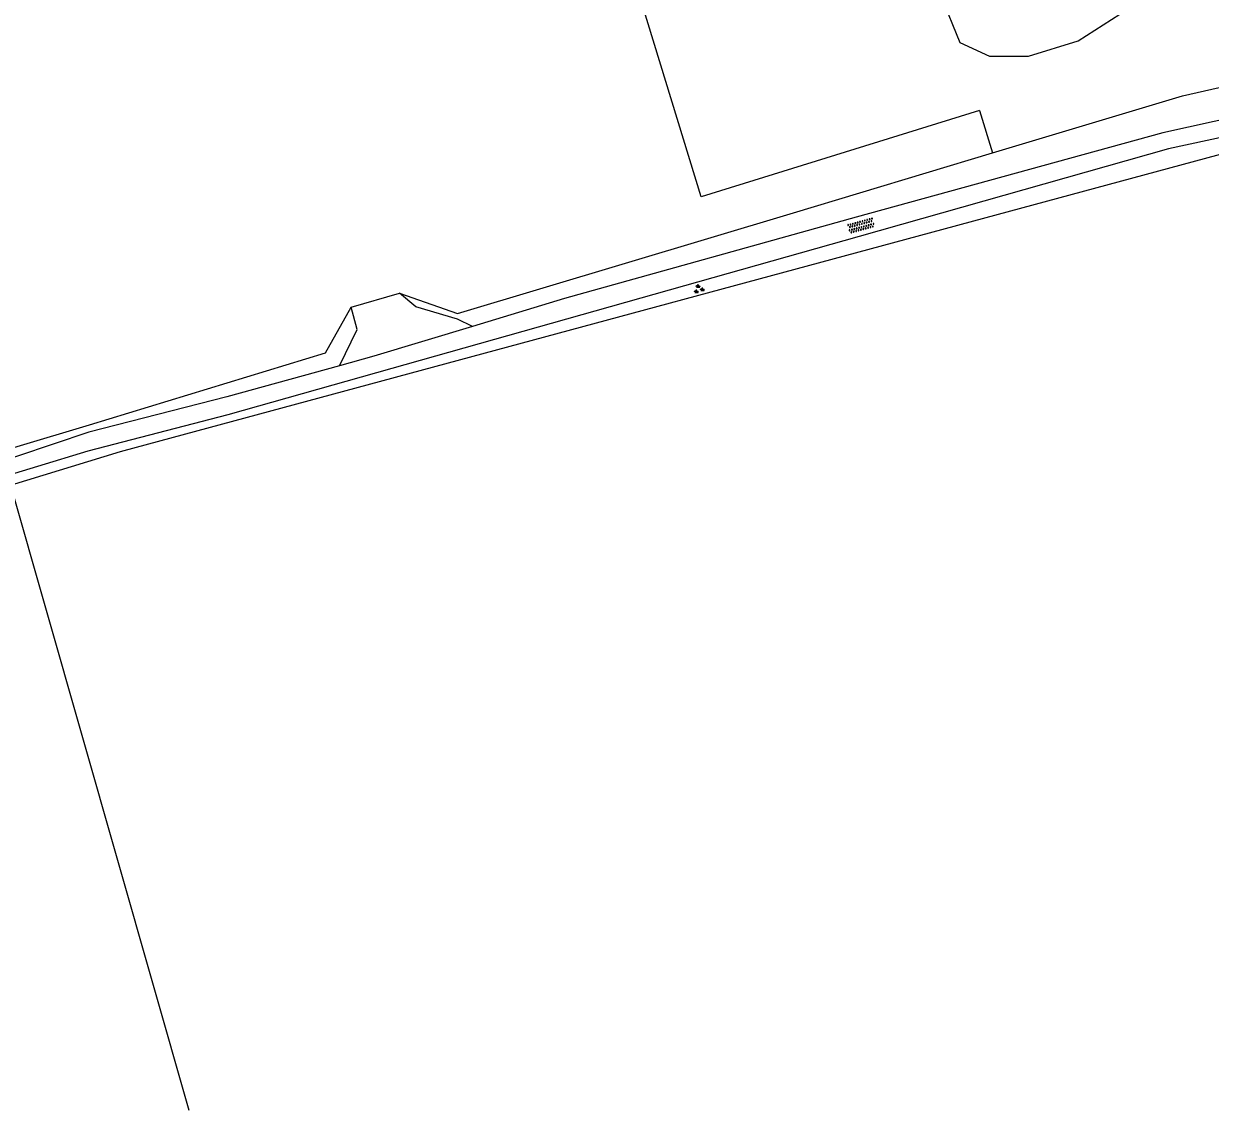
# Model space of a CAD drawing. Extents: x 136000 to 141000, y 400494 to 402006.
# Drawn here: x 139284.1 to 139379.9, y 400500 to 400587.7 of the extents above; entities that cross this region are included whole.
import ezdxf

# ---------------------------------------------------------------- set-up
doc = ezdxf.new("R2010")
doc.units = 0
for name, color, linetype in [('gg-afsc-hekwerk', 7, 'Continuous'), ('gg-knt-bronhoudergrens', 7, 'Continuous'), ('gg-knt-onverhard', 7, 'Continuous'), ('gg-kntw-bovenkant insteek waterloop', 7, 'Continuous'), ('gt-symb-groenvak', 7, 'Continuous'), ('gt-symb-overige verharding', 7, 'Continuous')]:
    doc.layers.add(name, color=color, linetype=linetype)

# ---------------------------------------------------------------- blocks, each defined once
blk = doc.blocks.new('gt0-GRVAK')
at = {"layer": 'gt-symb-groenvak'}
for p, q in [((-0.11, 0.189), (-0.228, 0.24)), ((-0.182, 0.153), (0.088, 0.153)), ((-0.091, 0.211), (-0.156, 0.322)), ((-0.047, 0.214), (-0.047, 0.393)), ((-0.004, 0.211), (0.061, 0.322)), ((0.015, 0.189), (0.133, 0.24)), ((0.262, -0.052), (0.197, 0.059)), ((0.305, -0.049), (0.305, 0.13)), ((0.349, -0.052), (0.414, 0.059)), ((-0.245, -0.228), (-0.363, -0.177)), ((-0.318, -0.264), (-0.047, -0.264)), ((-0.226, -0.206), (-0.291, -0.095)), ((-0.183, -0.203), (-0.183, -0.024)), ((-0.139, -0.206), (-0.074, -0.095)), ((-0.12, -0.228), (-0.002, -0.177)), ((0.243, -0.074), (0.125, -0.023)), ((0.17, -0.11), (0.441, -0.11)), ((0.368, -0.074), (0.486, -0.023))]:
    blk.add_line(p, q, dxfattribs=at)
blk = doc.blocks.new('gt0-OVH')
at = {"layer": 'gt-symb-overige verharding'}
for points in [[(-0.972, 0.298), (-0.967, 0.308), (-0.965, 0.319), (-0.966, 0.33), (-0.971, 0.34), (-0.978, 0.348), (-0.988, 0.353), (-0.999, 0.355), (-1.01, 0.354), (-1.02, 0.349), (-1.028, 0.342), (-1.033, 0.332), (-1.035, 0.321), (-1.034, 0.31), (-1.029, 0.3), (-1.022, 0.292), (-1.012, 0.287), (-1.001, 0.285), (-0.99, 0.286), (-0.98, 0.291)], [(-0.872, 0.106), (-0.867, 0.116), (-0.865, 0.126), (-0.866, 0.137), (-0.871, 0.147), (-0.878, 0.156), (-0.888, 0.161), (-0.899, 0.163), (-0.91, 0.162), (-0.92, 0.157), (-0.928, 0.15), (-0.933, 0.14), (-0.935, 0.129), (-0.934, 0.118), (-0.929, 0.108), (-0.922, 0.1), (-0.912, 0.095), (-0.901, 0.092), (-0.89, 0.094), (-0.88, 0.098)], [(-0.772, 0.298), (-0.767, 0.308), (-0.765, 0.319), (-0.766, 0.33), (-0.771, 0.34), (-0.778, 0.348), (-0.788, 0.353), (-0.799, 0.355), (-0.81, 0.354), (-0.82, 0.349), (-0.828, 0.342), (-0.833, 0.332), (-0.835, 0.321), (-0.834, 0.31), (-0.829, 0.3), (-0.822, 0.292), (-0.812, 0.287), (-0.801, 0.285), (-0.79, 0.286), (-0.78, 0.291)], [(-0.672, 0.106), (-0.667, 0.116), (-0.665, 0.126), (-0.666, 0.137), (-0.671, 0.147), (-0.678, 0.156), (-0.688, 0.161), (-0.699, 0.163), (-0.71, 0.162), (-0.72, 0.157), (-0.728, 0.15), (-0.733, 0.14), (-0.735, 0.129), (-0.734, 0.118), (-0.729, 0.108), (-0.722, 0.1), (-0.712, 0.095), (-0.701, 0.092), (-0.69, 0.094), (-0.68, 0.098)], [(-0.572, 0.298), (-0.567, 0.308), (-0.565, 0.319), (-0.566, 0.33), (-0.571, 0.34), (-0.578, 0.348), (-0.588, 0.353), (-0.599, 0.355), (-0.61, 0.354), (-0.62, 0.349), (-0.628, 0.342), (-0.633, 0.332), (-0.635, 0.321), (-0.634, 0.31), (-0.629, 0.3), (-0.622, 0.292), (-0.612, 0.287), (-0.601, 0.285), (-0.59, 0.286), (-0.58, 0.291)], [(-0.472, 0.106), (-0.467, 0.116), (-0.465, 0.126), (-0.466, 0.137), (-0.471, 0.147), (-0.478, 0.156), (-0.488, 0.161), (-0.499, 0.163), (-0.51, 0.162), (-0.52, 0.157), (-0.528, 0.15), (-0.533, 0.14), (-0.535, 0.129), (-0.534, 0.118), (-0.529, 0.108), (-0.522, 0.1), (-0.512, 0.095), (-0.501, 0.092), (-0.49, 0.094), (-0.48, 0.098)], [(-0.372, 0.298), (-0.367, 0.308), (-0.365, 0.319), (-0.366, 0.33), (-0.371, 0.34), (-0.378, 0.348), (-0.388, 0.353), (-0.399, 0.355), (-0.41, 0.354), (-0.42, 0.349), (-0.428, 0.342), (-0.433, 0.332), (-0.435, 0.321), (-0.434, 0.31), (-0.429, 0.3), (-0.422, 0.292), (-0.412, 0.287), (-0.401, 0.285), (-0.39, 0.286), (-0.38, 0.291)], [(-0.272, 0.106), (-0.267, 0.116), (-0.265, 0.126), (-0.266, 0.137), (-0.271, 0.147), (-0.278, 0.156), (-0.288, 0.161), (-0.299, 0.163), (-0.31, 0.162), (-0.32, 0.157), (-0.328, 0.15), (-0.333, 0.14), (-0.335, 0.129), (-0.334, 0.118), (-0.329, 0.108), (-0.322, 0.1), (-0.312, 0.095), (-0.301, 0.092), (-0.29, 0.094), (-0.28, 0.098)], [(-0.172, 0.298), (-0.167, 0.308), (-0.165, 0.319), (-0.166, 0.33), (-0.171, 0.34), (-0.178, 0.348), (-0.188, 0.353), (-0.199, 0.355), (-0.21, 0.354), (-0.22, 0.349), (-0.228, 0.342), (-0.233, 0.332), (-0.235, 0.321), (-0.234, 0.31), (-0.229, 0.3), (-0.222, 0.292), (-0.212, 0.287), (-0.201, 0.285), (-0.19, 0.286), (-0.18, 0.291)], [(-0.072, 0.106), (-0.067, 0.116), (-0.065, 0.126), (-0.066, 0.137), (-0.071, 0.147), (-0.078, 0.156), (-0.088, 0.161), (-0.099, 0.163), (-0.11, 0.162), (-0.12, 0.157), (-0.128, 0.15), (-0.133, 0.14), (-0.135, 0.129), (-0.134, 0.118), (-0.129, 0.108), (-0.122, 0.1), (-0.112, 0.095), (-0.101, 0.092), (-0.09, 0.094), (-0.08, 0.098)], [(0.028, 0.298), (0.033, 0.308), (0.035, 0.319), (0.034, 0.33), (0.029, 0.34), (0.022, 0.348), (0.012, 0.353), (0.001, 0.355), (-0.01, 0.354), (-0.02, 0.349), (-0.028, 0.342), (-0.033, 0.332), (-0.035, 0.321), (-0.034, 0.31), (-0.029, 0.3), (-0.022, 0.292), (-0.012, 0.287), (-0.001, 0.285), (0.01, 0.286), (0.02, 0.291)], [(0.128, 0.106), (0.133, 0.116), (0.135, 0.126), (0.134, 0.137), (0.129, 0.147), (0.122, 0.156), (0.112, 0.161), (0.101, 0.163), (0.09, 0.162), (0.08, 0.157), (0.072, 0.15), (0.067, 0.14), (0.065, 0.129), (0.066, 0.118), (0.071, 0.108), (0.078, 0.1), (0.088, 0.095), (0.099, 0.092), (0.11, 0.094), (0.12, 0.098)], [(0.228, 0.298), (0.233, 0.308), (0.235, 0.319), (0.234, 0.33), (0.229, 0.34), (0.222, 0.348), (0.212, 0.353), (0.201, 0.355), (0.19, 0.354), (0.18, 0.349), (0.172, 0.342), (0.167, 0.332), (0.165, 0.321), (0.166, 0.31), (0.171, 0.3), (0.178, 0.292), (0.188, 0.287), (0.199, 0.285), (0.21, 0.286), (0.22, 0.291)], [(0.328, 0.106), (0.333, 0.116), (0.335, 0.126), (0.334, 0.137), (0.329, 0.147), (0.322, 0.156), (0.312, 0.161), (0.301, 0.163), (0.29, 0.162), (0.28, 0.157), (0.272, 0.15), (0.267, 0.14), (0.265, 0.129), (0.266, 0.118), (0.271, 0.108), (0.278, 0.1), (0.288, 0.095), (0.299, 0.092), (0.31, 0.094), (0.32, 0.098)], [(0.428, 0.298), (0.433, 0.308), (0.435, 0.319), (0.434, 0.33), (0.429, 0.34), (0.422, 0.348), (0.412, 0.353), (0.401, 0.355), (0.39, 0.354), (0.38, 0.349), (0.372, 0.342), (0.367, 0.332), (0.365, 0.321), (0.366, 0.31), (0.371, 0.3), (0.378, 0.292), (0.388, 0.287), (0.399, 0.285), (0.41, 0.286), (0.42, 0.291)], [(0.528, 0.106), (0.533, 0.116), (0.535, 0.126), (0.534, 0.137), (0.529, 0.147), (0.522, 0.156), (0.512, 0.161), (0.501, 0.163), (0.49, 0.162), (0.48, 0.157), (0.472, 0.15), (0.467, 0.14), (0.465, 0.129), (0.466, 0.118), (0.471, 0.108), (0.478, 0.1), (0.488, 0.095), (0.499, 0.092), (0.51, 0.094), (0.52, 0.098)], [(0.628, 0.298), (0.633, 0.308), (0.635, 0.319), (0.634, 0.33), (0.629, 0.34), (0.622, 0.348), (0.612, 0.353), (0.601, 0.355), (0.59, 0.354), (0.58, 0.349), (0.572, 0.342), (0.567, 0.332), (0.565, 0.321), (0.566, 0.31), (0.571, 0.3), (0.578, 0.292), (0.588, 0.287), (0.599, 0.285), (0.61, 0.286), (0.62, 0.291)], [(0.728, 0.106), (0.733, 0.116), (0.735, 0.126), (0.734, 0.137), (0.729, 0.147), (0.722, 0.156), (0.712, 0.161), (0.701, 0.163), (0.69, 0.162), (0.68, 0.157), (0.672, 0.15), (0.667, 0.14), (0.665, 0.129), (0.666, 0.118), (0.671, 0.108), (0.678, 0.1), (0.688, 0.095), (0.699, 0.092), (0.71, 0.094), (0.72, 0.098)], [(0.828, 0.298), (0.833, 0.308), (0.835, 0.319), (0.834, 0.33), (0.829, 0.34), (0.822, 0.348), (0.812, 0.353), (0.801, 0.355), (0.79, 0.354), (0.78, 0.349), (0.772, 0.342), (0.767, 0.332), (0.765, 0.321), (0.766, 0.31), (0.771, 0.3), (0.778, 0.292), (0.788, 0.287), (0.799, 0.285), (0.81, 0.286), (0.82, 0.291)], [(0.928, 0.106), (0.933, 0.116), (0.935, 0.126), (0.934, 0.137), (0.929, 0.147), (0.922, 0.156), (0.912, 0.161), (0.901, 0.163), (0.89, 0.162), (0.88, 0.157), (0.872, 0.15), (0.867, 0.14), (0.865, 0.129), (0.866, 0.118), (0.871, 0.108), (0.878, 0.1), (0.888, 0.095), (0.899, 0.092), (0.91, 0.094), (0.92, 0.098)], [(1.028, 0.298), (1.033, 0.308), (1.035, 0.319), (1.034, 0.33), (1.029, 0.34), (1.022, 0.348), (1.012, 0.353), (1.001, 0.355), (0.99, 0.354), (0.98, 0.349), (0.972, 0.342), (0.967, 0.332), (0.965, 0.321), (0.966, 0.31), (0.971, 0.3), (0.978, 0.292), (0.988, 0.287), (0.999, 0.285), (1.01, 0.286), (1.02, 0.291)], [(-0.972, -0.142), (-0.967, -0.132), (-0.965, -0.121), (-0.966, -0.11), (-0.971, -0.1), (-0.978, -0.092), (-0.988, -0.087), (-0.999, -0.085), (-1.01, -0.086), (-1.02, -0.091), (-1.028, -0.098), (-1.033, -0.108), (-1.035, -0.119), (-1.034, -0.13), (-1.029, -0.14), (-1.022, -0.148), (-1.012, -0.153), (-1.001, -0.155), (-0.99, -0.154), (-0.98, -0.149)], [(-0.872, -0.334), (-0.867, -0.324), (-0.865, -0.314), (-0.866, -0.303), (-0.871, -0.293), (-0.878, -0.284), (-0.888, -0.279), (-0.899, -0.277), (-0.91, -0.278), (-0.92, -0.283), (-0.928, -0.29), (-0.933, -0.3), (-0.935, -0.311), (-0.934, -0.322), (-0.929, -0.332), (-0.922, -0.34), (-0.912, -0.345), (-0.901, -0.348), (-0.89, -0.346), (-0.88, -0.342)], [(-0.772, -0.142), (-0.767, -0.132), (-0.765, -0.121), (-0.766, -0.11), (-0.771, -0.1), (-0.778, -0.092), (-0.788, -0.087), (-0.799, -0.085), (-0.81, -0.086), (-0.82, -0.091), (-0.828, -0.098), (-0.833, -0.108), (-0.835, -0.119), (-0.834, -0.13), (-0.829, -0.14), (-0.822, -0.148), (-0.812, -0.153), (-0.801, -0.155), (-0.79, -0.154), (-0.78, -0.149)], [(-0.672, -0.334), (-0.667, -0.324), (-0.665, -0.314), (-0.666, -0.303), (-0.671, -0.293), (-0.678, -0.284), (-0.688, -0.279), (-0.699, -0.277), (-0.71, -0.278), (-0.72, -0.283), (-0.728, -0.29), (-0.733, -0.3), (-0.735, -0.311), (-0.734, -0.322), (-0.729, -0.332), (-0.722, -0.34), (-0.712, -0.345), (-0.701, -0.348), (-0.69, -0.346), (-0.68, -0.342)], [(-0.572, -0.142), (-0.567, -0.132), (-0.565, -0.121), (-0.566, -0.11), (-0.571, -0.1), (-0.578, -0.092), (-0.588, -0.087), (-0.599, -0.085), (-0.61, -0.086), (-0.62, -0.091), (-0.628, -0.098), (-0.633, -0.108), (-0.635, -0.119), (-0.634, -0.13), (-0.629, -0.14), (-0.622, -0.148), (-0.612, -0.153), (-0.601, -0.155), (-0.59, -0.154), (-0.58, -0.149)], [(-0.472, -0.334), (-0.467, -0.324), (-0.465, -0.314), (-0.466, -0.303), (-0.471, -0.293), (-0.478, -0.284), (-0.488, -0.279), (-0.499, -0.277), (-0.51, -0.278), (-0.52, -0.283), (-0.528, -0.29), (-0.533, -0.3), (-0.535, -0.311), (-0.534, -0.322), (-0.529, -0.332), (-0.522, -0.34), (-0.512, -0.345), (-0.501, -0.348), (-0.49, -0.346), (-0.48, -0.342)], [(-0.372, -0.142), (-0.367, -0.132), (-0.365, -0.121), (-0.366, -0.11), (-0.371, -0.1), (-0.378, -0.092), (-0.388, -0.087), (-0.399, -0.085), (-0.41, -0.086), (-0.42, -0.091), (-0.428, -0.098), (-0.433, -0.108), (-0.435, -0.119), (-0.434, -0.13), (-0.429, -0.14), (-0.422, -0.148), (-0.412, -0.153), (-0.401, -0.155), (-0.39, -0.154), (-0.38, -0.149)], [(-0.272, -0.334), (-0.267, -0.324), (-0.265, -0.314), (-0.266, -0.303), (-0.271, -0.293), (-0.278, -0.284), (-0.288, -0.279), (-0.299, -0.277), (-0.31, -0.278), (-0.32, -0.283), (-0.328, -0.29), (-0.333, -0.3), (-0.335, -0.311), (-0.334, -0.322), (-0.329, -0.332), (-0.322, -0.34), (-0.312, -0.345), (-0.301, -0.348), (-0.29, -0.346), (-0.28, -0.342)], [(-0.172, -0.142), (-0.167, -0.132), (-0.165, -0.121), (-0.166, -0.11), (-0.171, -0.1), (-0.178, -0.092), (-0.188, -0.087), (-0.199, -0.085), (-0.21, -0.086), (-0.22, -0.091), (-0.228, -0.098), (-0.233, -0.108), (-0.235, -0.119), (-0.234, -0.13), (-0.229, -0.14), (-0.222, -0.148), (-0.212, -0.153), (-0.201, -0.155), (-0.19, -0.154), (-0.18, -0.149)], [(-0.072, -0.334), (-0.067, -0.324), (-0.065, -0.314), (-0.066, -0.303), (-0.071, -0.293), (-0.078, -0.284), (-0.088, -0.279), (-0.099, -0.277), (-0.11, -0.278), (-0.12, -0.283), (-0.128, -0.29), (-0.133, -0.3), (-0.135, -0.311), (-0.134, -0.322), (-0.129, -0.332), (-0.122, -0.34), (-0.112, -0.345), (-0.101, -0.348), (-0.09, -0.346), (-0.08, -0.342)], [(0.028, -0.142), (0.033, -0.132), (0.035, -0.121), (0.034, -0.11), (0.029, -0.1), (0.022, -0.092), (0.012, -0.087), (0.001, -0.085), (-0.01, -0.086), (-0.02, -0.091), (-0.028, -0.098), (-0.033, -0.108), (-0.035, -0.119), (-0.034, -0.13), (-0.029, -0.14), (-0.022, -0.148), (-0.012, -0.153), (-0.001, -0.155), (0.01, -0.154), (0.02, -0.149)], [(0.128, -0.334), (0.133, -0.324), (0.135, -0.314), (0.134, -0.303), (0.129, -0.293), (0.122, -0.284), (0.112, -0.279), (0.101, -0.277), (0.09, -0.278), (0.08, -0.283), (0.072, -0.29), (0.067, -0.3), (0.065, -0.311), (0.066, -0.322), (0.071, -0.332), (0.078, -0.34), (0.088, -0.345), (0.099, -0.348), (0.11, -0.346), (0.12, -0.342)], [(0.228, -0.142), (0.233, -0.132), (0.235, -0.121), (0.234, -0.11), (0.229, -0.1), (0.222, -0.092), (0.212, -0.087), (0.201, -0.085), (0.19, -0.086), (0.18, -0.091), (0.172, -0.098), (0.167, -0.108), (0.165, -0.119), (0.166, -0.13), (0.171, -0.14), (0.178, -0.148), (0.188, -0.153), (0.199, -0.155), (0.21, -0.154), (0.22, -0.149)], [(0.328, -0.334), (0.333, -0.324), (0.335, -0.314), (0.334, -0.303), (0.329, -0.293), (0.322, -0.284), (0.312, -0.279), (0.301, -0.277), (0.29, -0.278), (0.28, -0.283), (0.272, -0.29), (0.267, -0.3), (0.265, -0.311), (0.266, -0.322), (0.271, -0.332), (0.278, -0.34), (0.288, -0.345), (0.299, -0.348), (0.31, -0.346), (0.32, -0.342)], [(0.428, -0.142), (0.433, -0.132), (0.435, -0.121), (0.434, -0.11), (0.429, -0.1), (0.422, -0.092), (0.412, -0.087), (0.401, -0.085), (0.39, -0.086), (0.38, -0.091), (0.372, -0.098), (0.367, -0.108), (0.365, -0.119), (0.366, -0.13), (0.371, -0.14), (0.378, -0.148), (0.388, -0.153), (0.399, -0.155), (0.41, -0.154), (0.42, -0.149)], [(0.528, -0.334), (0.533, -0.324), (0.535, -0.314), (0.534, -0.303), (0.529, -0.293), (0.522, -0.284), (0.512, -0.279), (0.501, -0.277), (0.49, -0.278), (0.48, -0.283), (0.472, -0.29), (0.467, -0.3), (0.465, -0.311), (0.466, -0.322), (0.471, -0.332), (0.478, -0.34), (0.488, -0.345), (0.499, -0.348), (0.51, -0.346), (0.52, -0.342)], [(0.628, -0.142), (0.633, -0.132), (0.635, -0.121), (0.634, -0.11), (0.629, -0.1), (0.622, -0.092), (0.612, -0.087), (0.601, -0.085), (0.59, -0.086), (0.58, -0.091), (0.572, -0.098), (0.567, -0.108), (0.565, -0.119), (0.566, -0.13), (0.571, -0.14), (0.578, -0.148), (0.588, -0.153), (0.599, -0.155), (0.61, -0.154), (0.62, -0.149)], [(0.728, -0.334), (0.733, -0.324), (0.735, -0.314), (0.734, -0.303), (0.729, -0.293), (0.722, -0.284), (0.712, -0.279), (0.701, -0.277), (0.69, -0.278), (0.68, -0.283), (0.672, -0.29), (0.667, -0.3), (0.665, -0.311), (0.666, -0.322), (0.671, -0.332), (0.678, -0.34), (0.688, -0.345), (0.699, -0.348), (0.71, -0.346), (0.72, -0.342)], [(0.828, -0.142), (0.833, -0.132), (0.835, -0.121), (0.834, -0.11), (0.829, -0.1), (0.822, -0.092), (0.812, -0.087), (0.801, -0.085), (0.79, -0.086), (0.78, -0.091), (0.772, -0.098), (0.767, -0.108), (0.765, -0.119), (0.766, -0.13), (0.771, -0.14), (0.778, -0.148), (0.788, -0.153), (0.799, -0.155), (0.81, -0.154), (0.82, -0.149)], [(0.928, -0.334), (0.933, -0.324), (0.935, -0.314), (0.934, -0.303), (0.929, -0.293), (0.922, -0.284), (0.912, -0.279), (0.901, -0.277), (0.89, -0.278), (0.88, -0.283), (0.872, -0.29), (0.867, -0.3), (0.865, -0.311), (0.866, -0.322), (0.871, -0.332), (0.878, -0.34), (0.888, -0.345), (0.899, -0.348), (0.91, -0.346), (0.92, -0.342)], [(1.028, -0.142), (1.033, -0.132), (1.035, -0.121), (1.034, -0.11), (1.029, -0.1), (1.022, -0.092), (1.012, -0.087), (1.001, -0.085), (0.99, -0.086), (0.98, -0.091), (0.972, -0.098), (0.967, -0.108), (0.965, -0.119), (0.966, -0.13), (0.971, -0.14), (0.978, -0.148), (0.988, -0.153), (0.999, -0.155), (1.01, -0.154), (1.02, -0.149)]]:
    blk.add_lwpolyline(points, close=True, dxfattribs=at)

msp = doc.modelspace()

# ---------------------------------------------------------------- linework, layer by layer
at = {"layer": 'gg-afsc-hekwerk'}
msp.add_line((139310.484, 400564.816), (139314.411, 400565.951), dxfattribs=at)
for points in [[(139362.289, 400577.27), (139377.632, 400581.881), (139395.15, 400585.862), (139404.538, 400587.656)], [(139314.411, 400565.951), (139319.071, 400564.311), (139346.199, 400572.434), (139362.289, 400577.27)], [(139254.585, 400545.813), (139269.225, 400550.332), (139272.35, 400550.246), (139289.373, 400555.329), (139308.414, 400561.131), (139310.484, 400564.816)]]:
    msp.add_lwpolyline(points, dxfattribs=at)
at = {"layer": 'gg-knt-bronhoudergrens'}
for p, q in [((139361.233, 400580.685), (139362.289, 400577.27)), ((139282.981, 400550.452), (139297.391, 400500))]:
    msp.add_line(p, q, dxfattribs=at)
for points in [[(139361.233, 400580.685), (139338.746, 400573.733), (139326.442, 400613.961), (139235.808, 400586.112), (139225.417, 400587.012)], [(139282.981, 400550.452), (139291.87, 400553.181), (139381.686, 400577.446), (139397.977, 400580.604), (139411.672, 400583.176)]]:
    msp.add_lwpolyline(points, dxfattribs=at)
at = {"layer": 'gg-knt-onverhard'}
for points in [[(139407.841, 400586.122), (139404.552, 400585.196), (139376.038, 400578.902), (139351.267, 400572.075), (139327.714, 400565.519), (139320.298, 400563.27)], [(139409.792, 400584.622), (139404.955, 400583.728), (139376.481, 400577.599), (139351.509, 400570.532), (139312.544, 400559.531), (139300.53, 400556.119), (139289.241, 400553.198), (139281.073, 400550.734), (139274.048, 400548.131)], [(139320.298, 400563.27), (139319.089, 400563.84), (139315.727, 400564.834), (139314.411, 400565.951)], [(139309.56, 400560.093), (139310.973, 400563.022), (139310.484, 400564.816)], [(139320.298, 400563.27), (139312.332, 400560.855), (139309.56, 400560.093)], [(139309.56, 400560.093), (139300.466, 400557.591), (139289.322, 400554.72), (139280.637, 400551.823), (139273.835, 400550.093)]]:
    msp.add_lwpolyline(points, dxfattribs=at)
at = {"layer": 'gg-kntw-bovenkant insteek waterloop'}
for points in [[(139359.637, 400586.194), (139362.035, 400585.074), (139365.191, 400585.074), (139369.189, 400586.309), (139372.567, 400588.47), (139374.755, 400591.732), (139375.015, 400597.063), (139374.881, 400603.327), (139372.055, 400608.295), (139369.143, 400611.893), (139365.461, 400613.521), (139361.949, 400613.949), (139358.438, 400612.75), (139357.154, 400608.467)], [(139355.871, 400605.856), (139355.504, 400601.812), (139355.991, 400597.844), (139356.866, 400593.561), (139358.096, 400589.963), (139359.637, 400586.194)]]:
    msp.add_lwpolyline(points, dxfattribs=at)

# ---------------------------------------------------------------- block references
at = {"layer": 'gt-symb-groenvak'}
msp.add_blockref('gt0-GRVAK', (139338.56, 400566.27), dxfattribs=at)
at = {"layer": 'gt-symb-overige verharding', "rotation": 15.134475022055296}
msp.add_blockref('gt0-OVH', (139351.67, 400571.4), dxfattribs=at)

doc.saveas('drawing.dxf')
